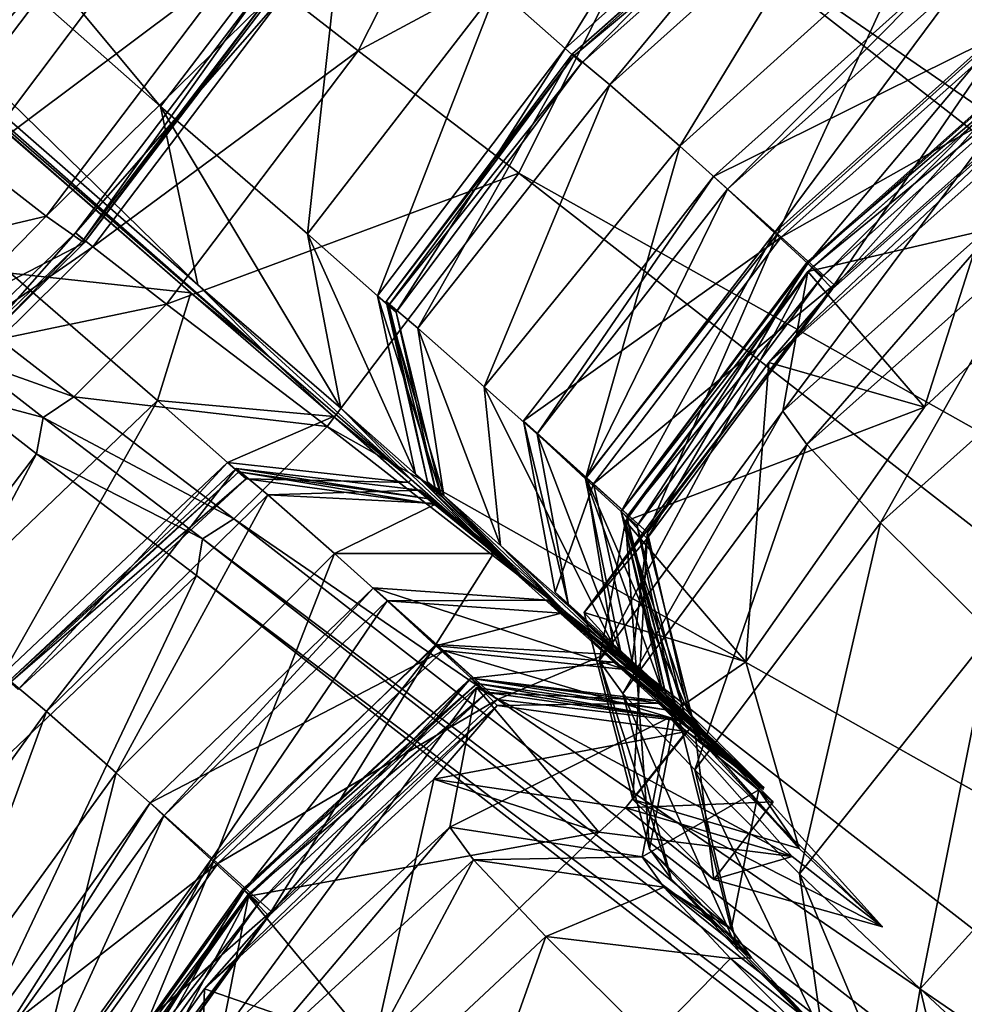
# Model space of a CAD drawing. Header units: millimetres. Extents: x 2387 to 13955, y -4964 to 364.
# Tile 918 of 1056: x 4477.86 to 4483.06, y 211.27 to 216.7. Entities that reach past the tile are written whole.
import ezdxf

# ---------------------------------------------------------------- set-up
doc = ezdxf.new("R2010")
doc.units = ezdxf.units.MM
doc.header["$MEASUREMENT"] = 0
doc.layers.add('Predefinito', color=7, linetype='Continuous', true_color=0x000000)

# ---------------------------------------------------------------- blocks, each defined once
blk = doc.blocks.new('Blocco 08')
at = {"layer": 'Predefinito'}
for points in [[(-459.0152, -65.9418, 440.4897), (-467.2681, -58.6551, 485.6699), (-466.2277, -57.2864, 485.6254)], [(-466.2277, -57.2864, 485.6254), (-457.9814, -64.5813, 440.4081), (-459.0152, -65.9418, 440.4897)], [(-458.81, -66.9246, 440.8356), (-467.1087, -59.6645, 485.8986), (-467.2681, -58.6551, 485.6699)], [(-467.2681, -58.6551, 485.6699), (-459.0152, -65.9418, 440.4897), (-458.81, -66.9246, 440.8356)], [(-467.1087, -59.6645, 485.8986), (-458.81, -66.9246, 440.8356), (-458.4051, -67.3318, 441.0748)], [(-458.4051, -67.3318, 441.0748), (-466.7397, -60.0899, 486.0588), (-467.1087, -59.6645, 485.8986)], [(-467.1483, -59.7089, 485.8975), (-458.8496, -66.9691, 440.834), (-459.8415, -66.8607, 440.4617)], [(-458.8496, -66.9691, 440.834), (-467.1483, -59.7089, 485.8975), (-466.7397, -60.0899, 486.0588)], [(-466.7397, -60.0899, 486.0588), (-458.4051, -67.3318, 441.0748), (-458.8496, -66.9691, 440.834)], [(-444.768, -70.0192, 730.3865), (-453.9917, -62.8181, 775.5269), (-455.4466, -63.8082, 775.3574)], [(-447.8173, -70.4416, 729.7767), (-456.9739, -63.3017, 774.6961), (-456.5599, -63.6989, 774.9549)], [(-447.3394, -70.8139, 729.9632), (-456.5203, -63.6541, 774.955), (-456.9739, -63.3017, 774.6961)], [(-456.9739, -63.3017, 774.6961), (-447.8173, -70.4416, 729.7767), (-447.3394, -70.8139, 729.9632)], [(-456.5203, -63.6541, 774.955), (-447.3394, -70.8139, 729.9632), (-446.2287, -70.9993, 730.2546)], [(-446.2287, -70.9993, 730.2546), (-455.4466, -63.8082, 775.3574), (-456.5203, -63.6541, 774.955)], [(-447.3786, -70.86, 729.96), (-456.5599, -63.6989, 774.9549), (-456.2589, -64.7375, 775.3282)], [(-456.5599, -63.6989, 774.9549), (-447.3786, -70.86, 729.96), (-447.8173, -70.4416, 729.7767)], [(-455.4466, -63.8082, 775.3574), (-446.2287, -70.9993, 730.2546), (-444.768, -70.0192, 730.3865)], [(-458.331, -65.3196, 782.183), (-457.927, -65.6348, 780.4193), (-457.1338, -64.0695, 780.3065)], [(-456.2589, -64.7375, 775.3282), (-457.1338, -64.0695, 780.3065), (-457.927, -65.6348, 780.4193)], [(-459.5413, -64.372, 789.063), (-459.8597, -64.0964, 789.1102), (-460.9201, -65.4923, 789.064)], [(-459.8597, -64.0964, 789.1102), (-459.5633, -64.3559, 789.2715), (-460.623, -65.7522, 789.2418)], [(-456.7877, -65.6231, 433.5797), (-457.1625, -65.2896, 435.3653), (-455.8622, -64.1247, 435.4254)], [(-455.8622, -64.1247, 435.4254), (-455.485, -64.459, 433.6351), (-456.7877, -65.6231, 433.5797)], [(-459.7873, -64.2764, 795.9693), (-459.8691, -64.2084, 796.1446), (-460.9323, -65.6037, 796.1017)], [(-460.9323, -65.6037, 796.1017), (-460.8489, -65.6727, 795.9179), (-459.7873, -64.2764, 795.9693)], [(-459.5882, -64.4328, 795.0547), (-459.7873, -64.2764, 795.9693), (-460.8489, -65.6727, 795.9179)], [(-460.9201, -65.4923, 789.064), (-460.5986, -65.7698, 789.0047), (-459.5413, -64.372, 789.063)], [(-460.2516, -66.0888, 790.201), (-460.623, -65.7522, 789.2418), (-459.5633, -64.3559, 789.2715)], [(-458.9903, -64.837, 788.283), (-459.5413, -64.372, 789.063), (-460.5986, -65.7698, 789.0047)], [(-459.5633, -64.3559, 789.2715), (-459.1937, -64.6928, 790.2236), (-460.2516, -66.0888, 790.201)], [(-460.8489, -65.6727, 795.9179), (-460.6479, -65.8302, 795.0027), (-459.5882, -64.4328, 795.0547)], [(-459.2951, -64.645, 792.6465), (-459.5882, -64.4328, 795.0547), (-460.6479, -65.8302, 795.0027)], [(-456.6969, -65.7029, 433.4128), (-456.7877, -65.6231, 433.5797), (-455.485, -64.459, 433.6351)], [(-456.5425, -65.8232, 429.8307), (-456.7465, -65.6524, 432.2628), (-455.4431, -64.4891, 432.3017)], [(-455.4361, -64.5009, 433.2543), (-455.4431, -64.4891, 432.3017), (-456.7465, -65.6524, 432.2628)], [(-456.7465, -65.6524, 432.2628), (-456.7407, -65.663, 433.2159), (-455.4361, -64.5009, 433.2543)], [(-455.3941, -64.5408, 433.46), (-455.4361, -64.5009, 433.2543), (-456.7407, -65.663, 433.2159)], [(-455.485, -64.459, 433.6351), (-455.3941, -64.5408, 433.46), (-456.6969, -65.7029, 433.4128)], [(-455.4431, -64.4891, 432.3017), (-455.2423, -64.6557, 429.8821), (-456.5425, -65.8232, 429.8307)], [(-456.7407, -65.663, 433.2159), (-456.6969, -65.7029, 433.4128), (-455.3941, -64.5408, 433.46)], [(-458.2068, -66.6434, 435.4683), (-459.0152, -65.9418, 440.4897), (-457.9814, -64.5813, 440.4081)], [(-457.9814, -64.5813, 440.4081), (-457.1625, -65.2896, 435.3653), (-458.2068, -66.6434, 435.4683)], [(-454.318, -65.4763, 426.7127), (-454.86, -64.9909, 427.5157), (-454.2805, -64.5818, 427.6032)], [(-460.6479, -65.8302, 795.0027), (-460.3533, -66.0429, 792.6092), (-459.2951, -64.645, 792.6465)], [(-459.1937, -64.6928, 790.2236), (-459.2951, -64.645, 792.6465), (-460.3533, -66.0429, 792.6092)], [(-456.157, -66.161, 427.4515), (-456.5425, -65.8232, 429.8307), (-455.2423, -64.6557, 429.8821)], [(-455.2423, -64.6557, 429.8821), (-454.86, -64.9909, 427.5157), (-456.157, -66.161, 427.4515)], [(-460.3533, -66.0429, 792.6092), (-460.2516, -66.0888, 790.201), (-459.1937, -64.6928, 790.2236)], [(-457.927, -65.6348, 780.4193), (-457.0427, -66.3097, 775.4186), (-456.2589, -64.7375, 775.3282)], [(-447.0364, -71.9284, 730.2269), (-456.2589, -64.7375, 775.3282), (-457.0427, -66.3097, 775.4186)], [(-456.2589, -64.7375, 775.3282), (-447.0364, -71.9284, 730.2269), (-447.3786, -70.86, 729.96)], [(-460.5986, -65.7698, 789.0047), (-460.0442, -66.2368, 788.2198), (-458.9903, -64.837, 788.283)], [(-458.5906, -65.1485, 785.9177), (-458.9903, -64.837, 788.283), (-460.0442, -66.2368, 788.2198)], [(-454.3318, -65.4721, 420.7014), (-454.591, -65.2308, 423.108), (-454.0021, -64.8322, 423.1177)], [(-455.6184, -66.6436, 426.6534), (-456.157, -66.161, 427.4515), (-454.86, -64.9909, 427.5157)], [(-454.86, -64.9909, 427.5157), (-454.318, -65.4763, 426.7127), (-455.6184, -66.6436, 426.6534)], [(-460.0442, -66.2368, 788.2198), (-459.6458, -66.5469, 785.867), (-458.5906, -65.1485, 785.9177)], [(-458.3761, -65.2985, 783.499), (-458.5906, -65.1485, 785.9177), (-459.6458, -66.5469, 785.867)], [(-454.669, -65.1603, 425.5246), (-454.2956, -65.4968, 426.4766), (-453.7021, -65.1036, 426.4634)], [(-455.8937, -66.3974, 423.0698), (-455.9703, -66.3269, 425.4996), (-454.669, -65.1603, 425.5246)], [(-454.2956, -65.4968, 426.4766), (-454.669, -65.1603, 425.5246), (-455.9703, -66.3269, 425.4996)], [(-454.669, -65.1603, 425.5246), (-454.591, -65.2308, 423.108), (-455.8937, -66.3974, 423.0698)], [(-458.331, -65.3196, 782.183), (-458.423, -65.2428, 782.3482), (-459.4831, -66.6374, 782.3015)], [(-459.4407, -66.6764, 782.5102), (-459.4831, -66.6374, 782.3015), (-458.423, -65.2428, 782.3482)], [(-458.423, -65.2428, 782.3482), (-458.38, -65.2822, 782.5482), (-459.4407, -66.6764, 782.5102)], [(-455.6347, -66.638, 420.6483), (-455.8937, -66.3974, 423.0698), (-454.591, -65.2308, 423.108)], [(-454.591, -65.2308, 423.108), (-454.3318, -65.4721, 420.7014), (-455.6347, -66.638, 420.6483)], [(-459.6458, -66.5469, 785.867), (-459.4355, -66.6937, 783.4606), (-458.3761, -65.2985, 783.499)], [(-459.4831, -66.6374, 782.3015), (-459.389, -66.7155, 782.1277), (-458.331, -65.3196, 782.183)], [(-459.4355, -66.6937, 783.4606), (-459.4407, -66.6764, 782.5102), (-458.38, -65.2822, 782.5482)], [(-458.38, -65.2822, 782.5482), (-458.3761, -65.2985, 783.499), (-459.4355, -66.6937, 783.4606)], [(-457.927, -65.6348, 780.4193), (-458.331, -65.3196, 782.183), (-459.389, -66.7155, 782.1277)], [(-457.8217, -66.9845, 433.6518), (-458.2068, -66.6434, 435.4683), (-457.1625, -65.2896, 435.3653)], [(-457.1625, -65.2896, 435.3653), (-456.7877, -65.6231, 433.5797), (-457.8217, -66.9845, 433.6518)], [(-455.4513, -66.8067, 419.7261), (-455.6347, -66.638, 420.6483), (-454.3318, -65.4721, 420.7014)], [(-455.3058, -66.9252, 426.5995), (-455.6184, -66.6436, 426.6534), (-454.318, -65.4763, 426.7127)], [(-454.3318, -65.4721, 420.7014), (-454.147, -65.6426, 419.7802), (-455.4513, -66.8067, 419.7261)], [(-454.318, -65.4763, 426.7127), (-454.0026, -65.7612, 426.6448), (-455.3058, -66.9252, 426.5995)], [(-455.9703, -66.3269, 425.4996), (-455.5983, -66.6615, 426.446), (-454.2956, -65.4968, 426.4766)], [(-454.0026, -65.7612, 426.6448), (-454.2956, -65.4968, 426.4766), (-455.5983, -66.6615, 426.446)], [(-459.389, -66.7155, 782.1277), (-458.9831, -67.0315, 780.3594), (-457.927, -65.6348, 780.4193)], [(-457.0427, -66.3097, 775.4186), (-457.927, -65.6348, 780.4193), (-458.9831, -67.0315, 780.3594)], [(-457.7185, -67.0751, 433.4236), (-457.8217, -66.9845, 433.6518), (-456.7877, -65.6231, 433.5797)], [(-456.7877, -65.6231, 433.5797), (-456.6969, -65.7029, 433.4128), (-457.7185, -67.0751, 433.4236)], [(-455.3159, -66.9473, 412.3569), (-455.4575, -66.8018, 417.5096), (-454.1516, -65.6385, 417.5401)], [(-454.1218, -65.6658, 419.3943), (-454.1516, -65.6385, 417.5401), (-455.4575, -66.8018, 417.5096)], [(-455.3712, -66.8783, 419.5506), (-455.4513, -66.8067, 419.7261), (-454.147, -65.6426, 419.7802)], [(-454.147, -65.6426, 419.7802), (-454.0668, -65.7148, 419.5945), (-455.3712, -66.8783, 419.5506)], [(-454.1516, -65.6385, 417.5401), (-454.01, -65.7833, 412.3907), (-455.3159, -66.9473, 412.3569)], [(-457.5985, -67.1638, 429.8731), (-457.7736, -67.017, 432.2015), (-456.7465, -65.6524, 432.2628)], [(-456.7407, -65.663, 433.2159), (-456.7465, -65.6524, 432.2628), (-457.7736, -67.017, 432.2015)], [(-457.7736, -67.017, 432.2015), (-457.7584, -67.037, 433.1617), (-456.7407, -65.663, 433.2159)], [(-456.6969, -65.7029, 433.4128), (-456.7407, -65.663, 433.2159), (-457.7584, -67.037, 433.1617)], [(-456.7465, -65.6524, 432.2628), (-456.5425, -65.8232, 429.8307), (-457.5985, -67.1638, 429.8731)], [(-455.5896, -67.6207, 28.4485), (-455.4514, -66.8519, 77.6381), (-454.1544, -65.6948, 77.6777)], [(-454.1544, -65.6948, 77.6777), (-454.2889, -66.4624, 28.4897), (-455.5896, -67.6207, 28.4485)], [(-455.4575, -66.8018, 417.5096), (-455.4279, -66.8287, 419.3592), (-454.1218, -65.6658, 419.3943)], [(-453.5267, -66.4024, 218.6827), (-454.1544, -65.6948, 77.6777), (-455.4514, -66.8519, 77.6381)], [(-454.0668, -65.7148, 419.5945), (-454.1218, -65.6658, 419.3943), (-455.4279, -66.8287, 419.3592)], [(-457.7584, -67.037, 433.1617), (-457.7185, -67.0751, 433.4236), (-456.6969, -65.7029, 433.4128)], [(-455.4279, -66.8287, 419.3592), (-455.3712, -66.8783, 419.5506), (-454.0668, -65.7148, 419.5945)], [(-455.6664, -67.352, 360.5287), (-455.3159, -66.9473, 412.3569), (-454.01, -65.7833, 412.3907)], [(-454.01, -65.7833, 412.3907), (-454.3585, -66.1894, 360.5682), (-455.6664, -67.352, 360.5287)], [(-455.5983, -66.6615, 426.446), (-455.3058, -66.9252, 426.5995), (-454.0026, -65.7612, 426.6448)], [(-457.2328, -67.4861, 427.5842), (-457.5985, -67.1638, 429.8731), (-456.5425, -65.8232, 429.8307)], [(-456.5425, -65.8232, 429.8307), (-456.157, -66.161, 427.4515), (-457.2328, -67.4861, 427.5842)], [(-458.023, -67.6042, 435.8842), (-458.81, -66.9246, 440.8356), (-459.0152, -65.9418, 440.4897)], [(-459.0152, -65.9418, 440.4897), (-458.2068, -66.6434, 435.4683), (-458.023, -67.6042, 435.8842)], [(-456.6739, -67.9866, 426.7526), (-457.2328, -67.4861, 427.5842), (-456.157, -66.161, 427.4515)], [(-456.157, -66.161, 427.4515), (-455.6184, -66.6436, 426.6534), (-456.6739, -67.9866, 426.7526)], [(-459.6458, -66.5469, 785.867), (-460.0442, -66.2368, 788.2198), (-460.5396, -66.7583, 788.1297)], [(-454.8088, -67.5977, 218.6433), (-455.6664, -67.352, 360.5287), (-454.3585, -66.1894, 360.5682)], [(-454.3585, -66.1894, 360.5682), (-453.5267, -66.4024, 218.6827), (-454.8088, -67.5977, 218.6433)], [(-458.9831, -67.0315, 780.3594), (-458.0989, -67.7052, 775.3619), (-457.0427, -66.3097, 775.4186)], [(-447.8025, -73.5097, 730.2833), (-457.0427, -66.3097, 775.4186), (-458.0989, -67.7052, 775.3619)], [(-457.0427, -66.3097, 775.4186), (-447.8025, -73.5097, 730.2833), (-447.0364, -71.9284, 730.2269)], [(-456.9409, -67.7459, 423.0159), (-457.0174, -67.6747, 425.348), (-455.9703, -66.3269, 425.4996)], [(-455.5983, -66.6615, 426.446), (-455.9703, -66.3269, 425.4996), (-457.0174, -67.6747, 425.348)], [(-455.9703, -66.3269, 425.4996), (-455.8937, -66.3974, 423.0698), (-456.9409, -67.7459, 423.0159)], [(-456.6751, -67.9936, 420.7009), (-456.9409, -67.7459, 423.0159), (-455.8937, -66.3974, 423.0698)], [(-455.8937, -66.3974, 423.0698), (-455.6347, -66.638, 420.6483), (-456.6751, -67.9936, 420.7009)], [(-455.4514, -66.8519, 77.6381), (-454.8088, -67.5977, 218.6433), (-453.5267, -66.4024, 218.6827)], [(-455.4575, -67.8041, 25.0698), (-455.5896, -67.6207, 28.4485), (-454.2889, -66.4624, 28.4897)], [(-454.2889, -66.4624, 28.4897), (-454.1572, -66.6449, 25.1161), (-455.4575, -67.8041, 25.0698)], [(-460.5396, -66.7583, 788.1297), (-460.1495, -67.0625, 785.8167), (-459.6458, -66.5469, 785.867)], [(-459.4355, -66.6937, 783.4606), (-459.6458, -66.5469, 785.867), (-460.1495, -67.0625, 785.8167)], [(-459.389, -66.7155, 782.1277), (-459.4831, -66.6374, 782.3015), (-460.0043, -67.1413, 782.2625)], [(-459.9624, -67.1813, 782.4944), (-460.0043, -67.1413, 782.2625), (-459.4831, -66.6374, 782.3015)], [(-459.4831, -66.6374, 782.3015), (-459.4407, -66.6764, 782.5102), (-459.9624, -67.1813, 782.4944)], [(-457.6111, -67.9684, 433.9703), (-458.023, -67.6042, 435.8842), (-458.2068, -66.6434, 435.4683)], [(-458.2068, -66.6434, 435.4683), (-457.8217, -66.9845, 433.6518), (-457.6111, -67.9684, 433.9703)], [(-457.0174, -67.6747, 425.348), (-456.6316, -68.021, 426.3349), (-455.5983, -66.6615, 426.446)], [(-456.4798, -68.1731, 419.7752), (-456.6751, -67.9936, 420.7009), (-455.6347, -66.638, 420.6483)], [(-456.3346, -68.2894, 426.5953), (-456.6739, -67.9866, 426.7526), (-455.6184, -66.6436, 426.6534)], [(-455.3058, -66.9252, 426.5995), (-455.5983, -66.6615, 426.446), (-456.6316, -68.021, 426.3349)], [(-455.6347, -66.638, 420.6483), (-455.4513, -66.8067, 419.7261), (-456.4798, -68.1731, 419.7752)], [(-455.6184, -66.6436, 426.6534), (-455.3058, -66.9252, 426.5995), (-456.3346, -68.2894, 426.5953)], [(-455.052, -68.2361, 21.4965), (-455.4575, -67.8041, 25.0698), (-454.1572, -66.6449, 25.1161)], [(-454.1572, -66.6449, 25.1161), (-453.754, -67.0736, 21.5494), (-455.052, -68.2361, 21.4965)], [(-460.1495, -67.0625, 785.8167), (-459.9524, -67.2018, 783.4504), (-459.4355, -66.6937, 783.4606)], [(-460.0043, -67.1413, 782.2625), (-459.9039, -67.2235, 782.0638), (-459.389, -66.7155, 782.1277)], [(-459.9524, -67.2018, 783.4504), (-459.9624, -67.1813, 782.4944), (-459.4407, -66.6764, 782.5102)], [(-459.4407, -66.6764, 782.5102), (-459.4355, -66.6937, 783.4606), (-459.9524, -67.2018, 783.4504)], [(-458.9831, -67.0315, 780.3594), (-459.389, -66.7155, 782.1277), (-459.9039, -67.2235, 782.0638)], [(-456.3359, -68.3222, 412.2707), (-456.4801, -68.1733, 417.3983), (-455.4575, -66.8018, 417.5096)], [(-455.4279, -66.8287, 419.3592), (-455.4575, -66.8018, 417.5096), (-456.4801, -68.1733, 417.3983)], [(-456.4801, -68.1733, 417.3983), (-456.4473, -68.2023, 419.2807), (-455.4279, -66.8287, 419.3592)], [(-456.3911, -68.2523, 419.5372), (-456.4798, -68.1731, 419.7752), (-455.4513, -66.8067, 419.7261)], [(-455.3712, -66.8783, 419.5506), (-455.4279, -66.8287, 419.3592), (-456.4473, -68.2023, 419.2807)], [(-455.4513, -66.8067, 419.7261), (-455.3712, -66.8783, 419.5506), (-456.3911, -68.2523, 419.5372)], [(-455.4575, -66.8018, 417.5096), (-455.3159, -66.9473, 412.3569), (-456.3359, -68.3222, 412.2707)], [(-459.8415, -66.8607, 440.4617), (-459.0318, -67.5623, 435.442), (-460.2645, -68.7407, 435.2599)], [(-459.0318, -67.5623, 435.442), (-459.8415, -66.8607, 440.4617), (-458.8496, -66.9691, 440.834)], [(-455.4514, -66.8519, 77.6381), (-455.5896, -67.6207, 28.4485), (-456.6001, -68.9964, 28.4249)], [(-456.6001, -68.9964, 28.4249), (-456.4559, -68.2273, 77.6035), (-455.4514, -66.8519, 77.6381)], [(-454.8088, -67.5977, 218.6433), (-455.4514, -66.8519, 77.6381), (-456.4559, -68.2273, 77.6035)], [(-456.4473, -68.2023, 419.2807), (-456.3911, -68.2523, 419.5372), (-455.3712, -66.8783, 419.5506)], [(-458.81, -66.9246, 440.8356), (-458.023, -67.6042, 435.8842), (-457.6347, -67.9979, 436.17)], [(-457.6347, -67.9979, 436.17), (-458.4051, -67.3318, 441.0748), (-458.81, -66.9246, 440.8356)], [(-455.3159, -66.9473, 412.3569), (-455.6664, -67.352, 360.5287), (-456.6835, -68.7295, 360.481)], [(-456.6835, -68.7295, 360.481), (-456.3359, -68.3222, 412.2707), (-455.3159, -66.9473, 412.3569)], [(-456.6316, -68.021, 426.3349), (-456.3346, -68.2894, 426.5953), (-455.3058, -66.9252, 426.5995)], [(-458.8496, -66.9691, 440.834), (-458.0626, -67.6491, 435.8843), (-459.0318, -67.5623, 435.442)], [(-458.0626, -67.6491, 435.8843), (-458.8496, -66.9691, 440.834), (-458.4051, -67.3318, 441.0748)], [(-457.4683, -68.0908, 433.5582), (-457.6111, -67.9684, 433.9703), (-457.8217, -66.9845, 433.6518)], [(-457.8217, -66.9845, 433.6518), (-457.7185, -67.0751, 433.4236), (-457.4683, -68.0908, 433.5582)], [(-459.9039, -67.2235, 782.0638), (-459.4936, -67.5422, 780.2803), (-458.9831, -67.0315, 780.3594)], [(-458.0989, -67.7052, 775.3619), (-458.9831, -67.0315, 780.3594), (-459.4936, -67.5422, 780.2803)], [(-457.4551, -68.0846, 430.0961), (-457.5451, -68.0109, 432.1208), (-457.7736, -67.017, 432.2015)], [(-457.7736, -67.017, 432.2015), (-457.5985, -67.1638, 429.8731), (-457.4551, -68.0846, 430.0961)], [(-457.7584, -67.037, 433.1617), (-457.7736, -67.017, 432.2015), (-457.5451, -68.0109, 432.1208)], [(-457.7185, -67.0751, 433.4236), (-457.7584, -67.037, 433.1617), (-457.4991, -68.0591, 433.1061)], [(-457.5451, -68.0109, 432.1208), (-457.4991, -68.0591, 433.1061), (-457.7584, -67.037, 433.1617)], [(-457.4991, -68.0591, 433.1061), (-457.4683, -68.0908, 433.5582), (-457.7185, -67.0751, 433.4236)], [(-454.4403, -68.8414, 18.4703), (-455.052, -68.2361, 21.4965), (-453.754, -67.0736, 21.5494)], [(-457.1432, -68.3609, 428.0892), (-457.4551, -68.0846, 430.0961), (-457.5985, -67.1638, 429.8731)], [(-457.5985, -67.1638, 429.8731), (-457.2328, -67.4861, 427.5842), (-457.1432, -68.3609, 428.0892)], [(-459.4936, -67.5422, 780.2803), (-459.9039, -67.2235, 782.0638), (-460.0759, -67.3348, 782.0268)], [(-459.6625, -67.6554, 780.2342), (-460.0759, -67.3348, 782.0268), (-460.109, -67.5358, 782.0562)], [(-460.0759, -67.3348, 782.0268), (-459.6625, -67.6554, 780.2342), (-459.4936, -67.5422, 780.2803)], [(-458.4051, -67.3318, 441.0748), (-457.6347, -67.9979, 436.17), (-458.0626, -67.6491, 435.8843)], [(-455.7937, -69.0021, 218.6072), (-456.6835, -68.7295, 360.481), (-455.6664, -67.352, 360.5287)], [(-455.6664, -67.352, 360.5287), (-454.8088, -67.5977, 218.6433), (-455.7937, -69.0021, 218.6072)], [(-456.5224, -68.9146, 427.1518), (-457.1432, -68.3609, 428.0892), (-457.2328, -67.4861, 427.5842)], [(-457.2328, -67.4861, 427.5842), (-456.6739, -67.9866, 426.7526), (-456.5224, -68.9146, 427.1518)], [(-459.6984, -67.8557, 780.2713), (-460.109, -67.5358, 782.0562), (-461.793, -70.6076, 782.035)], [(-460.109, -67.5358, 782.0562), (-459.6984, -67.8557, 780.2713), (-459.6625, -67.6554, 780.2342)], [(-458.6128, -68.2147, 775.2918), (-459.4936, -67.5422, 780.2803), (-459.6625, -67.6554, 780.2342)], [(-459.4936, -67.5422, 780.2803), (-458.6128, -68.2147, 775.2918), (-458.0989, -67.7052, 775.3619)], [(-459.8885, -69.0745, 433.4771), (-460.2645, -68.7407, 435.2599), (-459.0318, -67.5623, 435.442)], [(-459.0318, -67.5623, 435.442), (-458.6468, -67.9031, 433.6238), (-459.8885, -69.0745, 433.4771)], [(-458.6468, -67.9031, 433.6238), (-459.0318, -67.5623, 435.442), (-458.0626, -67.6491, 435.8843)], [(-456.4559, -68.2273, 77.6035), (-455.7937, -69.0021, 218.6072), (-454.8088, -67.5977, 218.6433)], [(-458.0626, -67.6491, 435.8843), (-457.6508, -68.0133, 433.9703), (-458.6468, -67.9031, 433.6238)], [(-457.6508, -68.0133, 433.9703), (-458.0626, -67.6491, 435.8843), (-457.6347, -67.9979, 436.17)], [(-458.023, -67.6042, 435.8842), (-457.6111, -67.9684, 433.9703), (-457.2036, -68.3769, 434.1911)], [(-457.2036, -68.3769, 434.1911), (-457.6347, -67.9979, 436.17), (-458.023, -67.6042, 435.8842)], [(-456.4698, -69.1761, 25.0726), (-456.6001, -68.9964, 28.4249), (-455.5896, -67.6207, 28.4485)], [(-455.5896, -67.6207, 28.4485), (-455.4575, -67.8041, 25.0698), (-456.4698, -69.1761, 25.0726)], [(-458.784, -68.3246, 775.2535), (-459.6625, -67.6554, 780.2342), (-459.6984, -67.8557, 780.2713)], [(-459.6625, -67.6554, 780.2342), (-458.784, -68.3246, 775.2535), (-458.6128, -68.2147, 775.2918)], [(-448.8542, -74.9034, 730.2335), (-458.0989, -67.7052, 775.3619), (-458.6128, -68.2147, 775.2918)], [(-458.0989, -67.7052, 775.3619), (-448.8542, -74.9034, 730.2335), (-447.8025, -73.5097, 730.2833)], [(-456.7699, -68.6887, 422.9554), (-456.8426, -68.6174, 425.0014), (-457.0174, -67.6747, 425.348)], [(-457.0174, -67.6747, 425.348), (-456.9409, -67.7459, 423.0159), (-456.7699, -68.6887, 422.9554)], [(-456.6316, -68.021, 426.3349), (-457.0174, -67.6747, 425.348), (-456.8426, -68.6174, 425.0014)], [(-456.4797, -68.9591, 420.9661), (-456.7699, -68.6887, 422.9554), (-456.9409, -67.7459, 423.0159)], [(-456.9409, -67.7459, 423.0159), (-456.6751, -67.9936, 420.7009), (-456.4797, -68.9591, 420.9661)], [(-456.0733, -69.5978, 21.5477), (-456.4698, -69.1761, 25.0726), (-455.4575, -67.8041, 25.0698)], [(-455.4575, -67.8041, 25.0698), (-455.052, -68.2361, 21.4965), (-456.0733, -69.5978, 21.5477)], [(-461.793, -70.6076, 782.035), (-461.3259, -70.9176, 780.265), (-459.6984, -67.8557, 780.2713)], [(-458.8171, -68.5262, 775.2842), (-459.6984, -67.8557, 780.2713), (-461.3259, -70.9176, 780.265)], [(-459.6984, -67.8557, 780.2713), (-458.8171, -68.5262, 775.2842), (-458.784, -68.3246, 775.2535)], [(-459.7989, -69.1543, 433.3088), (-459.8885, -69.0745, 433.4771), (-458.6468, -67.9031, 433.6238)], [(-458.6468, -67.9031, 433.6238), (-458.5449, -67.994, 433.3957), (-459.7989, -69.1543, 433.3088)], [(-458.5449, -67.994, 433.3957), (-458.6468, -67.9031, 433.6238), (-457.6508, -68.0133, 433.9703)], [(-459.6439, -69.2749, 429.7283), (-459.8476, -69.104, 432.1605), (-458.5988, -67.9359, 432.175)], [(-458.5848, -67.9558, 433.1339), (-458.5988, -67.9359, 432.175), (-459.8476, -69.104, 432.1605)], [(-459.8476, -69.104, 432.1605), (-459.8416, -69.1143, 433.1119), (-458.5848, -67.9558, 433.1339)], [(-458.5449, -67.994, 433.3957), (-458.5848, -67.9558, 433.1339), (-459.8416, -69.1143, 433.1119)], [(-458.5988, -67.9359, 432.175), (-458.4251, -68.0825, 429.8436), (-459.6439, -69.2749, 429.7283)], [(-458.4251, -68.0825, 429.8436), (-458.5988, -67.9359, 432.175), (-457.586, -68.0555, 432.1176)], [(-457.5387, -68.104, 433.1061), (-457.586, -68.0555, 432.1176), (-458.5988, -67.9359, 432.175)], [(-458.5988, -67.9359, 432.175), (-458.5848, -67.9558, 433.1339), (-457.5387, -68.104, 433.1061)], [(-457.5079, -68.1354, 433.5565), (-457.5387, -68.104, 433.1061), (-458.5848, -67.9558, 433.1339)], [(-458.5848, -67.9558, 433.1339), (-458.5449, -67.994, 433.3957), (-457.5079, -68.1354, 433.5565)], [(-457.6111, -67.9684, 433.9703), (-457.4683, -68.0908, 433.5582), (-457.0348, -68.5207, 433.6562)], [(-457.0348, -68.5207, 433.6562), (-457.2036, -68.3769, 434.1911), (-457.6111, -67.9684, 433.9703)], [(-459.8416, -69.1143, 433.1119), (-459.7989, -69.1543, 433.3088), (-458.5449, -67.994, 433.3957)], [(-457.6508, -68.0133, 433.9703), (-457.5079, -68.1354, 433.5565), (-458.5449, -67.994, 433.3957)], [(-457.6347, -67.9979, 436.17), (-457.2036, -68.3769, 434.1911), (-457.6508, -68.0133, 433.9703)], [(-457.5079, -68.1354, 433.5565), (-457.6508, -68.0133, 433.9703), (-457.2036, -68.3769, 434.1911)], [(-457.5451, -68.0109, 432.1208), (-457.4551, -68.0846, 430.0961), (-457.094, -68.4515, 430.2543)], [(-457.094, -68.4515, 430.2543), (-457.1251, -68.426, 432.0744), (-457.5451, -68.0109, 432.1208)], [(-457.4991, -68.0591, 433.1061), (-457.5451, -68.0109, 432.1208), (-457.1251, -68.426, 432.0744)], [(-456.8426, -68.6174, 425.0014), (-456.4189, -68.9989, 426.1086), (-456.6316, -68.021, 426.3349)], [(-456.2494, -69.1699, 420.0262), (-456.4797, -68.9591, 420.9661), (-456.6751, -67.9936, 420.7009)], [(-456.6751, -67.9936, 420.7009), (-456.4798, -68.1731, 419.7752), (-456.2494, -69.1699, 420.0262)], [(-456.1087, -69.2817, 426.6905), (-456.5224, -68.9146, 427.1518), (-456.6739, -67.9866, 426.7526)], [(-456.6739, -67.9866, 426.7526), (-456.3346, -68.2894, 426.5953), (-456.1087, -69.2817, 426.6905)], [(-456.3346, -68.2894, 426.5953), (-456.6316, -68.021, 426.3349), (-456.4189, -68.9989, 426.1086)], [(-459.2598, -69.6128, 427.3475), (-459.6439, -69.2749, 429.7283), (-458.4251, -68.0825, 429.8436)], [(-458.4251, -68.0825, 429.8436), (-458.0581, -68.4051, 427.5577), (-459.2598, -69.6128, 427.3475)], [(-457.586, -68.0555, 432.1176), (-457.4947, -68.1295, 430.0961), (-458.4251, -68.0825, 429.8436)], [(-458.0581, -68.4051, 427.5577), (-458.4251, -68.0825, 429.8436), (-457.4947, -68.1295, 430.0961)], [(-457.4947, -68.1295, 430.0961), (-457.586, -68.0555, 432.1176), (-457.1251, -68.426, 432.0744)], [(-457.586, -68.0555, 432.1176), (-457.5387, -68.104, 433.1061), (-457.0591, -68.4935, 433.079)], [(-457.0591, -68.4935, 433.079), (-457.1251, -68.426, 432.0744), (-457.586, -68.0555, 432.1176)], [(-457.1251, -68.426, 432.0744), (-457.0591, -68.4935, 433.079), (-457.4991, -68.0591, 433.1061)], [(-457.4683, -68.0908, 433.5582), (-457.4991, -68.0591, 433.1061), (-457.0591, -68.4935, 433.079)], [(-457.4551, -68.0846, 430.0961), (-457.1432, -68.3609, 428.0892), (-456.8176, -68.6972, 428.4359)], [(-456.8176, -68.6972, 428.4359), (-457.094, -68.4515, 430.2543), (-457.4551, -68.0846, 430.0961)], [(-457.4947, -68.1295, 430.0961), (-457.1828, -68.4058, 428.0892), (-458.0581, -68.4051, 427.5577)], [(-457.5387, -68.104, 433.1061), (-457.5079, -68.1354, 433.5565), (-457.0348, -68.5207, 433.6562)], [(-457.0348, -68.5207, 433.6562), (-457.0591, -68.4935, 433.079), (-457.5387, -68.104, 433.1061)], [(-457.2036, -68.3769, 434.1911), (-457.0348, -68.5207, 433.6562), (-457.5079, -68.1354, 433.5565)], [(-457.1251, -68.426, 432.0744), (-457.094, -68.4515, 430.2543), (-457.4947, -68.1295, 430.0961)], [(-457.1828, -68.4058, 428.0892), (-457.4947, -68.1295, 430.0961), (-457.094, -68.4515, 430.2543)], [(-457.0591, -68.4935, 433.079), (-457.0348, -68.5207, 433.6562), (-457.4683, -68.0908, 433.5582)], [(-456.0795, -69.3415, 412.1158), (-456.2336, -69.1841, 417.1653), (-456.4801, -68.1733, 417.3983)], [(-456.4801, -68.1733, 417.3983), (-456.3359, -68.3222, 412.2707), (-456.0795, -69.3415, 412.1158)], [(-456.4473, -68.2023, 419.2807), (-456.4801, -68.1733, 417.3983), (-456.2336, -69.1841, 417.1653)], [(-456.1335, -69.2732, 419.5994), (-456.2494, -69.1699, 420.0262), (-456.4798, -68.1731, 419.7752)], [(-456.4798, -68.1731, 419.7752), (-456.3911, -68.2523, 419.5372), (-456.1335, -69.2732, 419.5994)], [(-449.3709, -75.4082, 730.1806), (-458.6128, -68.2147, 775.2918), (-458.784, -68.3246, 775.2535)], [(-458.6128, -68.2147, 775.2918), (-449.3709, -75.4082, 730.1806), (-448.8542, -74.9034, 730.2335)], [(-456.4559, -68.2273, 77.6035), (-456.6001, -68.9964, 28.4249), (-456.323, -70.0317, 28.4624)], [(-456.323, -70.0317, 28.4624), (-456.1736, -69.2639, 77.608), (-456.4559, -68.2273, 77.6035)], [(-455.7937, -69.0021, 218.6072), (-456.4559, -68.2273, 77.6035), (-456.1736, -69.2639, 77.608)], [(-456.3911, -68.2523, 419.5372), (-456.4473, -68.2023, 419.2807), (-456.1911, -69.2206, 419.1539)], [(-456.2336, -69.1841, 417.1653), (-456.1911, -69.2206, 419.1539), (-456.4473, -68.2023, 419.2807)], [(-455.4971, -70.1699, 18.5871), (-456.0733, -69.5978, 21.5477), (-455.052, -68.2361, 21.4965)], [(-455.052, -68.2361, 21.4965), (-454.4403, -68.8414, 18.4703), (-455.4971, -70.1699, 18.5871)], [(-456.4189, -68.9989, 426.1086), (-456.1087, -69.2817, 426.6905), (-456.3346, -68.2894, 426.5953)], [(-456.1911, -69.2206, 419.1539), (-456.1335, -69.2732, 419.5994), (-456.3911, -68.2523, 419.5372)], [(-449.5454, -75.5168, 730.1506), (-458.784, -68.3246, 775.2535), (-458.8171, -68.5262, 775.2842)], [(-458.784, -68.3246, 775.2535), (-449.5454, -75.5168, 730.1506), (-449.3709, -75.4082, 730.1806)], [(-456.3359, -68.3222, 412.2707), (-456.6835, -68.7295, 360.481), (-456.4152, -69.7612, 360.4454)], [(-456.4152, -69.7612, 360.4454), (-456.0795, -69.3415, 412.1158), (-456.3359, -68.3222, 412.2707)], [(-458.7195, -70.0955, 426.5506), (-459.2598, -69.6128, 427.3475), (-458.0581, -68.4051, 427.5577)], [(-458.0581, -68.4051, 427.5577), (-457.499, -68.9055, 426.7244), (-458.7195, -70.0955, 426.5506)], [(-457.499, -68.9055, 426.7244), (-458.0581, -68.4051, 427.5577), (-457.1828, -68.4058, 428.0892)], [(-457.1828, -68.4058, 428.0892), (-456.5634, -68.9595, 427.1503), (-457.499, -68.9055, 426.7244)], [(-457.094, -68.4515, 430.2543), (-456.8176, -68.6972, 428.4359), (-457.1828, -68.4058, 428.0892)], [(-456.5634, -68.9595, 427.1503), (-457.1828, -68.4058, 428.0892), (-456.8176, -68.6972, 428.4359)], [(-457.1432, -68.3609, 428.0892), (-456.5224, -68.9146, 427.1518), (-456.1565, -69.2863, 427.4266)], [(-456.1565, -69.2863, 427.4266), (-456.8176, -68.6972, 428.4359), (-457.1432, -68.3609, 428.0892)], [(-461.3259, -70.9176, 780.265), (-460.2669, -71.5867, 775.2701), (-458.8171, -68.5262, 775.2842)], [(-449.5736, -75.7193, 730.1734), (-458.8171, -68.5262, 775.2842), (-460.2669, -71.5867, 775.2701)], [(-458.8171, -68.5262, 775.2842), (-449.5736, -75.7193, 730.1734), (-449.5454, -75.5168, 730.1506)], [(-458.9974, -69.8498, 422.9658), (-459.0721, -69.7787, 425.3953), (-457.8428, -68.5938, 425.3215)], [(-457.4582, -68.9401, 426.3069), (-457.8428, -68.5938, 425.3215), (-459.0721, -69.7787, 425.3953)], [(-457.8428, -68.5938, 425.3215), (-457.7677, -68.6648, 422.9864), (-458.9974, -69.8498, 422.9658)], [(-457.7677, -68.6648, 422.9864), (-457.8428, -68.5938, 425.3215), (-456.8836, -68.662, 424.9984)], [(-456.4599, -69.0438, 426.1072), (-456.8836, -68.662, 424.9984), (-457.8428, -68.5938, 425.3215)], [(-457.8428, -68.5938, 425.3215), (-457.4582, -68.9401, 426.3069), (-456.4599, -69.0438, 426.1072)], [(-456.8426, -68.6174, 425.0014), (-456.7699, -68.6887, 422.9554), (-456.3896, -69.0701, 422.9245)], [(-456.3896, -69.0701, 422.9245), (-456.4607, -68.9986, 424.7779), (-456.8426, -68.6174, 425.0014)], [(-456.4189, -68.9989, 426.1086), (-456.8426, -68.6174, 425.0014), (-456.4607, -68.9986, 424.7779)], [(-458.7373, -70.0906, 420.5441), (-458.9974, -69.8498, 422.9658), (-457.7677, -68.6648, 422.9864)], [(-457.7677, -68.6648, 422.9864), (-457.5006, -68.9128, 420.6744), (-458.7373, -70.0906, 420.5441)], [(-456.8836, -68.662, 424.9984), (-456.8095, -68.7336, 422.9554), (-457.7677, -68.6648, 422.9864)], [(-457.5006, -68.9128, 420.6744), (-457.7677, -68.6648, 422.9864), (-456.8095, -68.7336, 422.9554)], [(-456.8095, -68.7336, 422.9554), (-456.8836, -68.662, 424.9984), (-456.4607, -68.9986, 424.7779)], [(-456.8836, -68.662, 424.9984), (-456.4599, -69.0438, 426.1072), (-456.0112, -69.4038, 425.968)], [(-456.0112, -69.4038, 425.968), (-456.4607, -68.9986, 424.7779), (-456.8836, -68.662, 424.9984)], [(-456.8095, -68.7336, 422.9554), (-456.5193, -69.0039, 420.9661), (-457.5006, -68.9128, 420.6744)], [(-456.8176, -68.6972, 428.4359), (-456.1565, -69.2863, 427.4266), (-456.5634, -68.9595, 427.1503)], [(-456.4607, -68.9986, 424.7779), (-456.3896, -69.0701, 422.9245), (-456.8095, -68.7336, 422.9554)], [(-456.5193, -69.0039, 420.9661), (-456.8095, -68.7336, 422.9554), (-456.3896, -69.0701, 422.9245)], [(-456.7699, -68.6887, 422.9554), (-456.4797, -68.9591, 420.9661), (-456.0837, -69.3551, 421.1513)], [(-456.0837, -69.3551, 421.1513), (-456.3896, -69.0701, 422.9245), (-456.7699, -68.6887, 422.9554)], [(-455.4986, -70.0305, 218.607), (-456.4152, -69.7612, 360.4454), (-456.6835, -68.7295, 360.481)], [(-456.6835, -68.7295, 360.481), (-455.7937, -69.0021, 218.6072), (-455.4986, -70.0305, 218.607)], [(-454.8321, -70.8042, 16.9243), (-455.4971, -70.1699, 18.5871), (-454.4403, -68.8414, 18.4703)], [(-454.4403, -68.8414, 18.4703), (-453.6946, -69.5481, 16.73), (-454.8321, -70.8042, 16.9243)], [(-459.0721, -69.7787, 425.3953), (-458.7007, -70.1132, 426.3401), (-457.4582, -68.9401, 426.3069)], [(-458.554, -70.2597, 419.6237), (-458.7373, -70.0906, 420.5441), (-457.5006, -68.9128, 420.6744)], [(-458.4064, -70.3768, 426.4951), (-458.7195, -70.0955, 426.5506), (-457.499, -68.9055, 426.7244)], [(-457.1597, -69.2085, 426.5687), (-457.4582, -68.9401, 426.3069), (-458.7007, -70.1132, 426.3401)], [(-457.5006, -68.9128, 420.6744), (-457.3053, -69.0924, 419.7488), (-458.554, -70.2597, 419.6237)], [(-457.499, -68.9055, 426.7244), (-457.1597, -69.2085, 426.5687), (-458.4064, -70.3768, 426.4951)], [(-457.3053, -69.0924, 419.7488), (-457.5006, -68.9128, 420.6744), (-456.5193, -69.0039, 420.9661)], [(-457.1597, -69.2085, 426.5687), (-457.499, -68.9055, 426.7244), (-456.5634, -68.9595, 427.1503)], [(-456.1497, -69.3264, 426.6873), (-456.4599, -69.0438, 426.1072), (-457.4582, -68.9401, 426.3069)], [(-457.4582, -68.9401, 426.3069), (-457.1597, -69.2085, 426.5687), (-456.1497, -69.3264, 426.6873)], [(-456.5224, -68.9146, 427.1518), (-456.1087, -69.2817, 426.6905), (-455.6923, -69.6959, 426.7614)], [(-455.6923, -69.6959, 426.7614), (-456.1565, -69.2863, 427.4266), (-456.5224, -68.9146, 427.1518)], [(-456.5193, -69.0039, 420.9661), (-456.289, -69.2145, 420.0246), (-457.3053, -69.0924, 419.7488)], [(-456.5634, -68.9595, 427.1503), (-456.1497, -69.3264, 426.6873), (-457.1597, -69.2085, 426.5687)], [(-456.2035, -70.1979, 25.1898), (-456.323, -70.0317, 28.4624), (-456.6001, -68.9964, 28.4249)], [(-456.6001, -68.9964, 28.4249), (-456.4698, -69.1761, 25.0726), (-456.2035, -70.1979, 25.1898)], [(-456.1497, -69.3264, 426.6873), (-456.5634, -68.9595, 427.1503), (-456.1565, -69.2863, 427.4266)], [(-456.3896, -69.0701, 422.9245), (-456.0837, -69.3551, 421.1513), (-456.5193, -69.0039, 420.9661)], [(-456.289, -69.2145, 420.0246), (-456.5193, -69.0039, 420.9661), (-456.0837, -69.3551, 421.1513)], [(-456.4797, -68.9591, 420.9661), (-456.2494, -69.1699, 420.0262), (-455.8294, -69.5869, 420.201)], [(-455.8294, -69.5869, 420.201), (-456.0837, -69.3551, 421.1513), (-456.4797, -68.9591, 420.9661)], [(-456.4607, -68.9986, 424.7779), (-456.0112, -69.4038, 425.968), (-456.4189, -68.9989, 426.1086)], [(-456.1087, -69.2817, 426.6905), (-456.4189, -68.9989, 426.1086), (-456.0112, -69.4038, 425.968)], [(-456.1736, -69.2639, 77.608), (-455.4986, -70.0305, 218.607), (-455.7937, -69.0021, 218.6072)], [(-456.4599, -69.0438, 426.1072), (-456.1497, -69.3264, 426.6873), (-455.6923, -69.6959, 426.7614)], [(-455.6923, -69.6959, 426.7614), (-456.0112, -69.4038, 425.968), (-456.4599, -69.0438, 426.1072)], [(-459.8476, -69.104, 432.1605), (-459.6439, -69.2749, 429.7283), (-460.6659, -70.6911, 429.7027)], [(-458.4201, -70.4017, 412.2545), (-458.5621, -70.2553, 417.4057), (-457.3071, -69.0925, 417.3687)], [(-457.2728, -69.1217, 419.2542), (-457.3071, -69.0925, 417.3687), (-458.5621, -70.2553, 417.4057)], [(-458.4752, -70.3314, 419.4467), (-458.554, -70.2597, 419.6237), (-457.3053, -69.0924, 419.7488)], [(-457.3053, -69.0924, 419.7488), (-457.2179, -69.1716, 419.5093), (-458.4752, -70.3314, 419.4467)], [(-457.3071, -69.0925, 417.3687), (-457.1618, -69.2418, 412.2442), (-458.4201, -70.4017, 412.2545)], [(-457.1618, -69.2418, 412.2442), (-457.3071, -69.0925, 417.3687), (-456.2732, -69.2289, 417.1653)], [(-456.232, -69.2655, 419.1523), (-456.2732, -69.2289, 417.1653), (-457.3071, -69.0925, 417.3687)], [(-457.3071, -69.0925, 417.3687), (-457.2728, -69.1217, 419.2542), (-456.232, -69.2655, 419.1523)], [(-457.2179, -69.1716, 419.5093), (-457.3053, -69.0924, 419.7488), (-456.289, -69.2145, 420.0246)], [(-458.6826, -71.0632, 28.3447), (-458.5304, -70.2932, 77.5342), (-457.2751, -69.1434, 77.5771)], [(-457.2751, -69.1434, 77.5771), (-457.4228, -69.9128, 28.3986), (-458.6826, -71.0632, 28.3447)], [(-458.5621, -70.2553, 417.4057), (-458.5307, -70.2816, 419.2552), (-457.2728, -69.1217, 419.2542)], [(-457.2179, -69.1716, 419.5093), (-457.2728, -69.1217, 419.2542), (-458.5307, -70.2816, 419.2552)], [(-458.5307, -70.2816, 419.2552), (-458.4752, -70.3314, 419.4467), (-457.2179, -69.1716, 419.5093)], [(-456.6017, -69.9411, 218.5807), (-457.2751, -69.1434, 77.5771), (-458.5304, -70.2932, 77.5342)], [(-457.4228, -69.9128, 28.3986), (-457.2751, -69.1434, 77.5771), (-456.2138, -69.3087, 77.6066)], [(-455.5375, -70.0753, 218.6055), (-456.2138, -69.3087, 77.6066), (-457.2751, -69.1434, 77.5771)], [(-457.2751, -69.1434, 77.5771), (-456.6017, -69.9411, 218.5807), (-455.5375, -70.0753, 218.6055)], [(-456.1731, -69.3179, 419.5977), (-456.232, -69.2655, 419.1523), (-457.2728, -69.1217, 419.2542)], [(-457.2728, -69.1217, 419.2542), (-457.2179, -69.1716, 419.5093), (-456.1731, -69.3179, 419.5977)], [(-456.289, -69.2145, 420.0246), (-456.1731, -69.3179, 419.5977), (-457.2179, -69.1716, 419.5093)], [(-456.2494, -69.1699, 420.0262), (-456.1335, -69.2732, 419.5994), (-455.6954, -69.7059, 419.6492)], [(-455.6954, -69.7059, 419.6492), (-455.8294, -69.5869, 420.201), (-456.2494, -69.1699, 420.0262)], [(-458.7007, -70.1132, 426.3401), (-458.4064, -70.3768, 426.4951), (-457.1597, -69.2085, 426.5687)], [(-455.8374, -70.5909, 21.8104), (-456.2035, -70.1979, 25.1898), (-456.4698, -69.1761, 25.0726)], [(-456.4698, -69.1761, 25.0726), (-456.0733, -69.5978, 21.5477), (-455.8374, -70.5909, 21.8104)], [(-456.0837, -69.3551, 421.1513), (-455.8294, -69.5869, 420.201), (-456.289, -69.2145, 420.0246)], [(-456.1731, -69.3179, 419.5977), (-456.289, -69.2145, 420.0246), (-455.8294, -69.5869, 420.201)], [(-456.2336, -69.1841, 417.1653), (-456.0795, -69.3415, 412.1158), (-455.6419, -69.7736, 412.02)], [(-455.6419, -69.7736, 412.02), (-455.8015, -69.6111, 417.0211), (-456.2336, -69.1841, 417.1653)], [(-456.1911, -69.2206, 419.1539), (-456.2336, -69.1841, 417.1653), (-455.8015, -69.6111, 417.0211)], [(-455.8015, -69.6111, 417.0211), (-455.7549, -69.6523, 419.0768), (-456.1911, -69.2206, 419.1539)], [(-456.1335, -69.2732, 419.5994), (-456.1911, -69.2206, 419.1539), (-455.7549, -69.6523, 419.0768)], [(-460.2843, -71.027, 427.3344), (-460.6659, -70.6911, 429.7027), (-459.6439, -69.2749, 429.7283)], [(-459.6439, -69.2749, 429.7283), (-459.2598, -69.6128, 427.3475), (-460.2843, -71.027, 427.3344)], [(-458.7732, -70.8034, 360.4246), (-458.4201, -70.4017, 412.2545), (-457.1618, -69.2418, 412.2442)], [(-457.1618, -69.2418, 412.2442), (-457.5114, -69.6484, 360.4532), (-458.7732, -70.8034, 360.4246)], [(-457.5114, -69.6484, 360.4532), (-457.1618, -69.2418, 412.2442), (-456.1191, -69.3861, 412.1141)], [(-456.2732, -69.2289, 417.1653), (-456.1191, -69.3861, 412.1141), (-457.1618, -69.2418, 412.2442)], [(-456.1736, -69.2639, 77.608), (-456.323, -70.0317, 28.4624), (-455.8737, -70.4739, 28.4951)], [(-456.1191, -69.3861, 412.1141), (-456.2732, -69.2289, 417.1653), (-455.8015, -69.6111, 417.0211)], [(-456.2732, -69.2289, 417.1653), (-456.232, -69.2655, 419.1523), (-455.7549, -69.6523, 419.0768)], [(-455.7549, -69.6523, 419.0768), (-455.8015, -69.6111, 417.0211), (-456.2732, -69.2289, 417.1653)], [(-456.232, -69.2655, 419.1523), (-456.1731, -69.3179, 419.5977), (-455.6954, -69.7059, 419.6492)], [(-455.6954, -69.7059, 419.6492), (-455.7549, -69.6523, 419.0768), (-456.232, -69.2655, 419.1523)], [(-455.8737, -70.4739, 28.4951), (-455.7212, -69.707, 77.6188), (-456.1736, -69.2639, 77.608)], [(-455.4986, -70.0305, 218.607), (-456.1736, -69.2639, 77.608), (-455.7212, -69.707, 77.6188)], [(-455.7549, -69.6523, 419.0768), (-455.6954, -69.7059, 419.6492), (-456.1335, -69.2732, 419.5994)], [(-456.2138, -69.3087, 77.6066), (-456.3636, -70.0765, 28.461), (-457.4228, -69.9128, 28.3986)], [(-456.3636, -70.0765, 28.461), (-456.2138, -69.3087, 77.6066), (-455.7212, -69.707, 77.6188)], [(-456.2138, -69.3087, 77.6066), (-455.5375, -70.0753, 218.6055), (-455.0401, -70.4612, 218.6146)], [(-455.0401, -70.4612, 218.6146), (-455.7212, -69.707, 77.6188), (-456.2138, -69.3087, 77.6066)], [(-455.8294, -69.5869, 420.201), (-455.6954, -69.7059, 419.6492), (-456.1731, -69.3179, 419.5977)], [(-456.1565, -69.2863, 427.4266), (-455.6923, -69.6959, 426.7614), (-456.1497, -69.3264, 426.6873)], [(-456.0112, -69.4038, 425.968), (-455.6923, -69.6959, 426.7614), (-456.1087, -69.2817, 426.6905)], [(-456.1191, -69.3861, 412.1141), (-456.4547, -69.8059, 360.4454), (-457.5114, -69.6484, 360.4532)], [(-456.4547, -69.8059, 360.4454), (-456.1191, -69.3861, 412.1141), (-455.6419, -69.7736, 412.02)], [(-456.0795, -69.3415, 412.1158), (-456.4152, -69.7612, 360.4454), (-455.9685, -70.2016, 360.4318)], [(-455.8015, -69.6111, 417.0211), (-455.6419, -69.7736, 412.02), (-456.1191, -69.3861, 412.1141)], [(-455.9685, -70.2016, 360.4318), (-455.6419, -69.7736, 412.02), (-456.0795, -69.3415, 412.1158)], [(-454.2372, -71.3598, 16.2091), (-454.8321, -70.8042, 16.9243), (-453.6946, -69.5481, 16.73)], [(-455.3693, -71.0635, 19.046), (-455.8374, -70.5909, 21.8104), (-456.0733, -69.5978, 21.5477)], [(-456.0733, -69.5978, 21.5477), (-455.4971, -70.1699, 18.5871), (-455.3693, -71.0635, 19.046)], [(-459.7408, -71.5119, 426.5328), (-460.2843, -71.027, 427.3344), (-459.2598, -69.6128, 427.3475)], [(-459.2598, -69.6128, 427.3475), (-458.7195, -70.0955, 426.5506), (-459.7408, -71.5119, 426.5328)], [(-457.8427, -71.1269, 218.5394), (-458.7732, -70.8034, 360.4246), (-457.5114, -69.6484, 360.4532)], [(-457.5114, -69.6484, 360.4532), (-456.6017, -69.9411, 218.5807), (-457.8427, -71.1269, 218.5394)], [(-456.6017, -69.9411, 218.5807), (-457.5114, -69.6484, 360.4532), (-456.4547, -69.8059, 360.4454)], [(-455.7212, -69.707, 77.6188), (-455.8737, -70.4739, 28.4951), (-456.3636, -70.0765, 28.461)], [(-455.7212, -69.707, 77.6188), (-455.0401, -70.4612, 218.6146), (-455.4986, -70.0305, 218.607)], [(-456.4152, -69.7612, 360.4454), (-455.4986, -70.0305, 218.607), (-455.0401, -70.4612, 218.6146)], [(-455.0401, -70.4612, 218.6146), (-455.9685, -70.2016, 360.4318), (-456.4152, -69.7612, 360.4454)], [(-460.0161, -71.2673, 422.9284), (-460.093, -71.1958, 425.3433), (-459.0721, -69.7787, 425.3953)], [(-458.7007, -70.1132, 426.3401), (-459.0721, -69.7787, 425.3953), (-460.093, -71.1958, 425.3433)], [(-459.0721, -69.7787, 425.3953), (-458.9974, -69.8498, 422.9658), (-460.0161, -71.2673, 422.9284)], [(-456.4547, -69.8059, 360.4454), (-455.5375, -70.0753, 218.6055), (-456.6017, -69.9411, 218.5807)], [(-455.6419, -69.7736, 412.02), (-455.9685, -70.2016, 360.4318), (-456.4547, -69.8059, 360.4454)], [(-455.5375, -70.0753, 218.6055), (-456.4547, -69.8059, 360.4454), (-455.9685, -70.2016, 360.4318)], [(-459.757, -71.5088, 420.5203), (-460.0161, -71.2673, 422.9284), (-458.9974, -69.8498, 422.9658)], [(-458.9974, -69.8498, 422.9658), (-458.7373, -70.0906, 420.5441), (-459.757, -71.5088, 420.5203)], [(-458.547, -71.2467, 24.9658), (-458.6826, -71.0632, 28.3447), (-457.4228, -69.9128, 28.3986)], [(-457.4228, -69.9128, 28.3986), (-457.2918, -70.0927, 25.0462), (-458.547, -71.2467, 24.9658)], [(-457.2918, -70.0927, 25.0462), (-457.4228, -69.9128, 28.3986), (-456.3636, -70.0765, 28.461)], [(-458.5304, -70.2932, 77.5342), (-457.8427, -71.1269, 218.5394), (-456.6017, -69.9411, 218.5807)], [(-456.323, -70.0317, 28.4624), (-456.2035, -70.1979, 25.1898), (-455.7615, -70.6333, 25.2756)], [(-455.7615, -70.6333, 25.2756), (-455.8737, -70.4739, 28.4951), (-456.323, -70.0317, 28.4624)], [(-459.5718, -71.6792, 419.5992), (-459.757, -71.5088, 420.5203), (-458.7373, -70.0906, 420.5441)], [(-458.7373, -70.0906, 420.5441), (-458.554, -70.2597, 419.6237), (-459.5718, -71.6792, 419.5992)], [(-458.1383, -71.6796, 21.3925), (-458.547, -71.2467, 24.9658), (-457.2918, -70.0927, 25.0462)], [(-457.2918, -70.0927, 25.0462), (-456.8946, -70.5147, 21.5214), (-458.1383, -71.6796, 21.3925)], [(-456.3636, -70.0765, 28.461), (-456.244, -70.2427, 25.1884), (-457.2918, -70.0927, 25.0462)], [(-456.8946, -70.5147, 21.5214), (-457.2918, -70.0927, 25.0462), (-456.244, -70.2427, 25.1884)], [(-456.244, -70.2427, 25.1884), (-456.3636, -70.0765, 28.461), (-455.8737, -70.4739, 28.4951)], [(-455.9685, -70.2016, 360.4318), (-455.0401, -70.4612, 218.6146), (-455.5375, -70.0753, 218.6055)], [(-460.093, -71.1958, 425.3433), (-459.7179, -71.5316, 426.295), (-458.7007, -70.1132, 426.3401)], [(-459.4239, -71.7957, 426.4631), (-459.7408, -71.5119, 426.5328), (-458.7195, -70.0955, 426.5506)], [(-458.4064, -70.3768, 426.4951), (-458.7007, -70.1132, 426.3401), (-459.7179, -71.5316, 426.295)], [(-458.7195, -70.0955, 426.5506), (-458.4064, -70.3768, 426.4951), (-459.4239, -71.7957, 426.4631)], [(-456.2035, -70.1979, 25.1898), (-455.8374, -70.5909, 21.8104), (-455.415, -71.006, 21.9928)], [(-455.415, -71.006, 21.9928), (-455.7615, -70.6333, 25.2756), (-456.2035, -70.1979, 25.1898)], [(-454.9492, -71.4768, 17.6144), (-455.3693, -71.0635, 19.046), (-455.4971, -70.1699, 18.5871)], [(-455.4971, -70.1699, 18.5871), (-454.8321, -70.8042, 16.9243), (-454.9492, -71.4768, 17.6144)], [(-459.4374, -71.8224, 412.2115), (-459.5775, -71.6759, 417.3605), (-458.5621, -70.2553, 417.4057)], [(-458.5307, -70.2816, 419.2552), (-458.5621, -70.2553, 417.4057), (-459.5775, -71.6759, 417.3605)], [(-458.5621, -70.2553, 417.4057), (-458.4201, -70.4017, 412.2545), (-459.4374, -71.8224, 412.2115)], [(-456.244, -70.2427, 25.1884), (-455.877, -70.6357, 21.8104), (-456.8946, -70.5147, 21.5214)], [(-455.8737, -70.4739, 28.4951), (-455.7615, -70.6333, 25.2756), (-456.244, -70.2427, 25.1884)], [(-455.877, -70.6357, 21.8104), (-456.244, -70.2427, 25.1884), (-455.7615, -70.6333, 25.2756)], [(-458.5304, -70.2932, 77.5342), (-458.6826, -71.0632, 28.3447), (-459.6936, -72.4804, 28.3118)], [(-459.6936, -72.4804, 28.3118), (-459.5352, -71.7106, 77.4998), (-458.5304, -70.2932, 77.5342)], [(-459.5775, -71.6759, 417.3605), (-459.5466, -71.7023, 419.2133), (-458.5307, -70.2816, 419.2552)], [(-459.4913, -71.7513, 419.4149), (-459.5718, -71.6792, 419.5992), (-458.554, -70.2597, 419.6237)], [(-458.4752, -70.3314, 419.4467), (-458.5307, -70.2816, 419.2552), (-459.5466, -71.7023, 419.2133)], [(-457.8427, -71.1269, 218.5394), (-458.5304, -70.2932, 77.5342), (-459.5352, -71.7106, 77.4998)], [(-458.554, -70.2597, 419.6237), (-458.4752, -70.3314, 419.4467), (-459.4913, -71.7513, 419.4149)], [(-459.5466, -71.7023, 419.2133), (-459.4913, -71.7513, 419.4149), (-458.4752, -70.3314, 419.4467)], [(-458.4201, -70.4017, 412.2545), (-458.7732, -70.8034, 360.4246), (-459.7899, -72.2232, 360.3871)], [(-459.7899, -72.2232, 360.3871), (-459.4374, -71.8224, 412.2115), (-458.4201, -70.4017, 412.2545)], [(-459.7179, -71.5316, 426.295), (-459.4239, -71.7957, 426.4631), (-458.4064, -70.3768, 426.4951)], [(-457.5243, -72.2861, 18.3666), (-458.1383, -71.6796, 21.3925), (-456.8946, -70.5147, 21.5214)], [(-456.8946, -70.5147, 21.5214), (-456.3177, -71.087, 18.5607), (-457.5243, -72.2861, 18.3666)], [(-456.3177, -71.087, 18.5607), (-456.8946, -70.5147, 21.5214), (-455.877, -70.6357, 21.8104)], [(-455.877, -70.6357, 21.8104), (-455.4097, -71.1079, 19.0429), (-456.3177, -71.087, 18.5607)], [(-455.7615, -70.6333, 25.2756), (-455.415, -71.006, 21.9928), (-455.877, -70.6357, 21.8104)], [(-455.4097, -71.1079, 19.0429), (-455.877, -70.6357, 21.8104), (-455.415, -71.006, 21.9928)], [(-455.8374, -70.5909, 21.8104), (-455.3693, -71.0635, 19.046), (-455.0198, -71.4126, 19.3578)], [(-455.0198, -71.4126, 19.3578), (-455.415, -71.006, 21.9928), (-455.8374, -70.5909, 21.8104)], [(-458.8315, -72.5715, 218.5049), (-459.7899, -72.2232, 360.3871), (-458.7732, -70.8034, 360.4246)], [(-458.7732, -70.8034, 360.4246), (-457.8427, -71.1269, 218.5394), (-458.8315, -72.5715, 218.5049)], [(-454.5889, -71.8234, 16.9682), (-454.9492, -71.4768, 17.6144), (-454.8321, -70.8042, 16.9243)], [(-454.8321, -70.8042, 16.9243), (-454.2372, -71.3598, 16.2091), (-454.5889, -71.8234, 16.9682)]]:
    blk.add_3dface(points, dxfattribs=at)

msp = doc.modelspace()

# ---------------------------------------------------------------- block references
at = {"layer": 'Predefinito'}
msp.add_blockref('Blocco 08', (4937.6501, 282.1618), dxfattribs=at)

doc.saveas('drawing.dxf')
